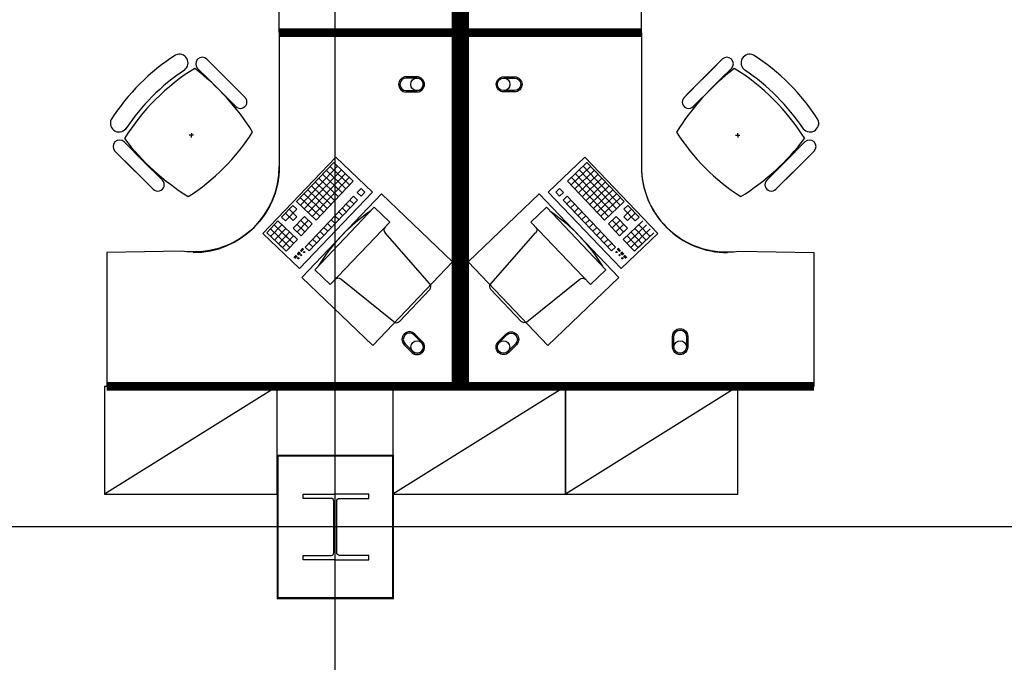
# Model space of a CAD drawing. Header units: millimetres. Extents: x -312551 to 250764, y -35891 to 59426.
# Tile 290 of 316: x 113719 to 118286, y 43382 to 46361. Entities that reach past the tile are written whole.
import ezdxf

# ---------------------------------------------------------------- set-up
doc = ezdxf.new("R2010")
doc.units = ezdxf.units.MM
doc.header["$LTSCALE"] = 2.5
for name, color, linetype in [('FO-00 - FURN$0$FURNITURE', 22, 'Continuous'), ('FO-00 - FURN$0$SP-01$0$FIT-OUT$0$FURNITURE', 22, 'Continuous'), ('NF-AS BUILT', 7, 'Continuous'), ('NF-GRIDS', 252, 'Continuous'), ('NF-SPAN', 150, 'Continuous'), ('NF-Steel columns', 6, 'Continuous')]:
    doc.layers.add(name, color=color, linetype=linetype)

# ---------------------------------------------------------------- blocks, each defined once
blk = doc.blocks.new('305')
at = {"layer": 'NF-Steel columns', "color": 2, "linetype": 'Continuous'}
for points in [[(0, -152.5), (-156, -152.5), (-156, -132), (-19.2, -132, 0.414214), (-6.5, -119.3), (-6.5, 119.3, 0.414214), (-19.2, 132), (-156, 132), (-156, 152.5), (0, 152.5)], [(0, -152.5), (149, -152.5), (149, -132), (19.2, -132, -0.414214), (6.5, -119.3), (6.5, 119.3, -0.414214), (19.2, 132), (149, 132), (149, 152.5), (0, 152.5)]]:
    blk.add_lwpolyline(points, format="xyb", dxfattribs=at)
blk = doc.blocks.new('FO-00 - FURN$0$SP-01$0$FIT-OUT$0$PC')
at = {"layer": 'FO-00 - FURN$0$SP-01$0$FIT-OUT$0$FURNITURE', "linetype": 'Continuous'}
for p, q in [((241.8, -93.1), (98, -236.8)), ((268.8, -92), (509.4, -294.6)), ((96.9, -263.9), (299.5, -504.5))]:
    blk.add_line(p, q, dxfattribs=at)
blk.add_lwpolyline([(276, -553.9), (346.7, -624.6), (629.5, -341.8), (558.8, -271)], close=True, dxfattribs=at)
for centre, radius, start, end in [((255.9, -107.2), 20, 49.8991, 135), ((112.2, -251), 20, 135, 220.1009), ((522.3, -279.3), 20, 229.8991, 315), ((-109.9, 114.8), 864, 303.1779, 326.8221), ((284.2, -517.4), 20, 315, 40.1009)]:
    blk.add_arc(centre, radius, start, end, dxfattribs=at)
blk = doc.blocks.new('FO-00 - FURN$0$cab-800')
at = {"layer": 'FO-00 - FURN$0$FURNITURE', "color": 9}
blk.add_line((0, 0), (800, 500), dxfattribs=at)
at = {"layer": 'FO-00 - FURN$0$FURNITURE'}
blk.add_lwpolyline([(0, 0), (800, 0), (800, 500), (0, 500)], close=True, dxfattribs=at)
blk = doc.blocks.new('A$C7E4E020E')
at = {"layer": 'FO-00 - FURN$0$FURNITURE', "rotation": 180}
for p in [(800, 500, 0), (1600, 500, 0)]:
    blk.add_blockref('FO-00 - FURN$0$cab-800', p, dxfattribs=at)

msp = doc.modelspace()

# ---------------------------------------------------------------- linework, layer by layer
at = {"layer": 'FO-00 - FURN$0$FURNITURE'}
for p, q in [((114923.3, 46320.5, 0), (114923.3, 46920.5, 0)), ((116602.4, 46320.5, 0), (116602.4, 46920.5, 0)), ((114923.3, 46280.7, 0), (114923.3, 45680.7, 0)), ((116602.4, 46280.7, 0), (116602.4, 45680.7, 0)), ((114587, 46177.5, 0), (114675.6, 46088.9, 0)), ((116977.8, 46177.5, 0), (116889.2, 46088.9, 0)), ((114483, 46127.1, 0), (114483.1, 46127, 0)), ((114544.5, 46135, 0), (114633.1, 46046.4, 0)), ((114754.4, 46010, 0), (114613, 46151.4, 0)), ((116810.3, 46010, 0), (116951.8, 46151.4, 0)), ((117020.2, 46135, 0), (116931.6, 46046.4, 0)), ((117081.8, 46127.1, 0), (117081.7, 46127, 0)), ((114712, 45967.6, 0), (114570.6, 46109, 0)), ((114764.2, 46000.3, 0), (114675.6, 46088.9, 0)), ((116800.6, 46000.3, 0), (116889.2, 46088.9, 0)), ((116852.8, 45967.6, 0), (116994.2, 46109, 0)), ((114721.7, 45957.8, 0), (114633.1, 46046.4, 0)), ((116843, 45957.8, 0), (116931.6, 46046.4, 0)), ((114525.5, 45825.6, 0), (114505.5, 45824.6, 0)), ((114516, 45835.1, 0), (114515, 45815.1, 0)), ((117039.3, 45825.6, 0), (117059.2, 45824.6, 0)), ((117048.7, 45835.1, 0), (117049.7, 45815.1, 0)), ((114203.6, 45794.1, 0), (114292.2, 45705.5, 0)), ((117361.2, 45794.1, 0), (117272.6, 45705.5, 0)), ((114161.2, 45751.7, 0), (114249.8, 45663.1, 0)), ((114328.6, 45584.2, 0), (114187.2, 45725.6, 0)), ((114847.4, 45369.4, 0), (115185.7, 45723.9, 0)), ((115185.7, 45723.9, 0), (115355.7, 45561.6, 0)), ((115185.7, 45723.9, 0), (115355.7, 45561.6, 0)), ((115185.7, 45723.9, 0), (115355.7, 45561.6, 0)), ((116340, 45723.9, 0), (116170, 45561.6, 0)), ((116340, 45723.9, 0), (116170, 45561.6, 0)), ((116340, 45723.9, 0), (116170, 45561.6, 0)), ((116678.3, 45369.4, 0), (116340, 45723.9, 0)), ((117236.1, 45584.2, 0), (117377.6, 45725.6, 0)), ((117403.6, 45751.7, 0), (117315, 45663.1, 0)), ((114380.8, 45616.9, 0), (114292.2, 45705.5, 0)), ((115175.7, 45698.9, 0), (115003.1, 45518, 0)), ((115193.8, 45681.6, 0), (115021.2, 45500.7, 0)), ((115158.4, 45680.8, 0), (115248.9, 45594.5, 0)), ((115175.7, 45698.9, 0), (115266.1, 45612.6, 0)), ((115175.7, 45698.9, 0), (115266.1, 45612.6, 0)), ((115175.7, 45698.9, 0), (115266.1, 45612.6, 0)), ((116350, 45698.9, 0), (116259.6, 45612.6, 0)), ((116350, 45698.9, 0), (116259.6, 45612.6, 0)), ((116350, 45698.9, 0), (116259.6, 45612.6, 0)), ((116367.3, 45680.8, 0), (116276.8, 45594.5, 0)), ((116331.9, 45681.6, 0), (116504.5, 45500.7, 0)), ((116350, 45698.9, 0), (116522.6, 45518, 0)), ((117184, 45616.9, 0), (117272.6, 45705.5, 0)), ((114338.4, 45574.5, 0), (114249.8, 45663.1, 0)), ((115211.9, 45664.3, 0), (115039.3, 45483.5, 0)), ((115230, 45647.1, 0), (115057.4, 45466.2, 0)), ((115248, 45629.8, 0), (115075.5, 45449, 0)), ((115106.7, 45626.5, 0), (115197.1, 45540.2, 0)), ((115123.9, 45644.6, 0), (115214.4, 45558.3, 0)), ((115141.2, 45662.7, 0), (115231.6, 45576.4, 0)), ((116277.7, 45629.8, 0), (116450.2, 45449, 0)), ((116384.5, 45662.7, 0), (116294.1, 45576.4, 0)), ((116295.7, 45647.1, 0), (116468.3, 45466.2, 0)), ((116401.8, 45644.6, 0), (116311.3, 45558.3, 0)), ((116313.8, 45664.3, 0), (116486.4, 45483.5, 0)), ((116419, 45626.5, 0), (116328.6, 45540.2, 0)), ((117226.4, 45574.5, 0), (117315, 45663.1, 0)), ((115072.1, 45590.3, 0), (115162.6, 45504, 0)), ((115089.4, 45608.4, 0), (115179.8, 45522.1, 0)), ((115266.1, 45612.6, 0), (115093.5, 45431.7, 0)), ((115302.3, 45578, 0), (115285, 45560, 0)), ((115302.3, 45578, 0), (115320.4, 45560.8, 0)), ((115302.3, 45578, 0), (115320.4, 45560.8, 0)), ((115302.3, 45578, 0), (115320.4, 45560.8, 0)), ((116223.4, 45578, 0), (116205.3, 45560.8, 0)), ((116223.4, 45578, 0), (116205.3, 45560.8, 0)), ((116223.4, 45578, 0), (116205.3, 45560.8, 0)), ((116223.4, 45578, 0), (116240.7, 45560, 0)), ((116259.6, 45612.6, 0), (116432.2, 45431.7, 0)), ((116436.3, 45608.4, 0), (116345.9, 45522.1, 0)), ((116453.6, 45590.3, 0), (116363.1, 45504, 0)), ((115355.7, 45561.6, 0), (115017.5, 45207.1, 0)), ((115020.4, 45536.1, 0), (115110.8, 45449.8, 0)), ((115037.6, 45554.2, 0), (115128.1, 45467.9, 0)), ((115267.8, 45541.9, 0), (115043.4, 45306.7, 0)), ((115054.9, 45572.3, 0), (115145.3, 45486, 0)), ((115267.8, 45541.9, 0), (115285.9, 45524.6, 0)), ((115285, 45560, 0), (115303.1, 45542.7, 0)), ((115320.4, 45560.8, 0), (115303.1, 45542.7, 0)), ((116170, 45561.6, 0), (116508.2, 45207.1, 0)), ((116205.3, 45560.8, 0), (116222.6, 45542.7, 0)), ((116240.7, 45560, 0), (116222.6, 45542.7, 0)), ((116257.9, 45541.9, 0), (116239.8, 45524.6, 0)), ((116257.9, 45541.9, 0), (116482.3, 45306.7, 0)), ((116470.8, 45572.3, 0), (116380.4, 45486, 0)), ((116488.1, 45554.2, 0), (116397.6, 45467.9, 0)), ((116505.3, 45536.1, 0), (116414.9, 45449.8, 0)), ((114985.8, 45499.9, 0), (114934.1, 45445.7, 0)), ((114985.8, 45499.9, 0), (115003.9, 45482.7, 0)), ((115003.1, 45518, 0), (115093.5, 45431.7, 0)), ((115285.9, 45524.6, 0), (115061.5, 45289.5, 0)), ((115216, 45487.6, 0), (115234.1, 45470.4, 0)), ((115233.3, 45505.7, 0), (115251.4, 45488.4, 0)), ((115250.5, 45523.8, 0), (115268.6, 45506.5, 0)), ((116239.8, 45524.6, 0), (116464.2, 45289.5, 0)), ((116275.2, 45523.8, 0), (116257.1, 45506.5, 0)), ((116292.4, 45505.7, 0), (116274.3, 45488.4, 0)), ((116309.7, 45487.6, 0), (116291.6, 45470.4, 0)), ((116522.6, 45518, 0), (116432.2, 45431.7, 0)), ((116539.9, 45499.9, 0), (116521.8, 45482.7, 0)), ((116539.9, 45499.9, 0), (116591.6, 45445.7, 0)), ((114934.1, 45445.7, 0), (114952.2, 45428.4, 0)), ((114951.3, 45463.7, 0), (114987.5, 45429.2, 0)), ((115003.9, 45482.7, 0), (114952.2, 45428.4, 0)), ((114968.6, 45481.8, 0), (115004.8, 45447.3, 0)), ((115004.8, 45447.3, 0), (114987.5, 45429.2, 0)), ((115040.1, 45448.1, 0), (114988.3, 45393.9, 0)), ((115040.1, 45448.1, 0), (115076.3, 45413.6, 0)), ((115181.5, 45451.4, 0), (115199.6, 45434.2, 0)), ((115198.7, 45469.5, 0), (115216.8, 45452.3, 0)), ((116327, 45469.5, 0), (116308.9, 45452.3, 0)), ((116344.2, 45451.4, 0), (116326.1, 45434.2, 0)), ((116485.6, 45448.1, 0), (116449.4, 45413.6, 0)), ((116485.6, 45448.1, 0), (116537.4, 45393.9, 0)), ((116557.1, 45481.8, 0), (116520.9, 45447.3, 0)), ((116520.9, 45447.3, 0), (116538.2, 45429.2, 0)), ((116521.8, 45482.7, 0), (116573.5, 45428.4, 0)), ((116574.4, 45463.7, 0), (116538.2, 45429.2, 0)), ((116591.6, 45445.7, 0), (116573.5, 45428.4, 0)), ((114916.8, 45427.6, 0), (114865, 45373.3, 0)), ((114882.3, 45391.4, 0), (114954.6, 45322.4, 0)), ((114934.9, 45410.3, 0), (114883.1, 45356, 0)), ((114899.6, 45409.5, 0), (114971.9, 45340.4, 0)), ((114953, 45393, 0), (114901.2, 45338.8, 0)), ((114916.8, 45427.6, 0), (115007.2, 45341.3, 0)), ((114988.3, 45393.9, 0), (115024.5, 45359.4, 0)), ((115005.6, 45412, 0), (115041.8, 45377.4, 0)), ((115058.2, 45430.9, 0), (115006.4, 45376.6, 0)), ((115022.8, 45430, 0), (115059, 45395.5, 0)), ((115076.3, 45413.6, 0), (115024.5, 45359.4, 0)), ((115129.7, 45397.2, 0), (115147.8, 45379.9, 0)), ((115147, 45415.3, 0), (115165.1, 45398, 0)), ((115164.2, 45433.4, 0), (115182.3, 45416.1, 0)), ((116361.5, 45433.4, 0), (116343.4, 45416.1, 0)), ((116378.7, 45415.3, 0), (116360.6, 45398, 0)), ((116396, 45397.2, 0), (116377.9, 45379.9, 0)), ((116449.4, 45413.6, 0), (116501.2, 45359.4, 0)), ((116502.9, 45430, 0), (116466.7, 45395.5, 0)), ((116467.5, 45430.9, 0), (116519.3, 45376.6, 0)), ((116520.1, 45412, 0), (116483.9, 45377.4, 0)), ((116537.4, 45393.9, 0), (116501.2, 45359.4, 0)), ((116608.9, 45427.6, 0), (116518.5, 45341.3, 0)), ((116626.1, 45409.5, 0), (116553.8, 45340.4, 0)), ((116643.4, 45391.4, 0), (116571.1, 45322.4, 0)), ((116572.7, 45393, 0), (116624.5, 45338.8, 0)), ((116590.8, 45410.3, 0), (116642.6, 45356, 0)), ((115017.5, 45207.1, 0), (114847.4, 45369.4, 0)), ((114865, 45373.3, 0), (114937.4, 45304.3, 0)), ((114971.1, 45375.8, 0), (114919.3, 45321.5, 0)), ((114971.1, 45375.8, 0), (114919.3, 45321.5, 0)), ((114989.2, 45358.5, 0), (114937.4, 45304.3, 0)), ((114989.2, 45358.5, 0), (114937.4, 45304.3, 0)), ((114953.8, 45357.7, 0), (114990, 45323.2, 0)), ((115095.2, 45361, 0), (115113.3, 45343.7, 0)), ((115112.5, 45379.1, 0), (115130.5, 45361.8, 0)), ((116413.2, 45379.1, 0), (116395.2, 45361.8, 0)), ((116430.5, 45361, 0), (116412.4, 45343.7, 0)), ((116508.2, 45207.1, 0), (116678.3, 45369.4, 0)), ((116571.9, 45357.7, 0), (116535.7, 45323.2, 0)), ((116536.5, 45358.5, 0), (116588.3, 45304.3, 0)), ((116536.5, 45358.5, 0), (116588.3, 45304.3, 0)), ((116554.6, 45375.8, 0), (116606.4, 45321.5, 0)), ((116554.6, 45375.8, 0), (116606.4, 45321.5, 0)), ((116660.7, 45373.3, 0), (116588.3, 45304.3, 0)), ((114919.3, 45321.5, 0), (114955.5, 45287, 0)), ((114936.6, 45339.6, 0), (114972.7, 45305.1, 0)), ((115007.2, 45341.3, 0), (114955.5, 45287, 0)), ((115031.8, 45301.1, 0), (115020.8, 45289.5, 0)), ((115043.4, 45306.7, 0), (115061.5, 45289.5, 0)), ((115060.7, 45324.8, 0), (115078.8, 45307.6, 0)), ((115077.9, 45342.9, 0), (115096, 45325.7, 0)), ((116447.8, 45342.9, 0), (116429.7, 45325.7, 0)), ((116465, 45324.8, 0), (116446.9, 45307.6, 0)), ((116482.3, 45306.7, 0), (116464.2, 45289.5, 0)), ((116493.9, 45301.1, 0), (116504.9, 45289.5, 0)), ((116518.5, 45341.3, 0), (116570.2, 45287, 0)), ((116589.1, 45339.6, 0), (116553, 45305.1, 0)), ((116606.4, 45321.5, 0), (116570.2, 45287, 0)), ((115001.2, 45268.7, 0), (114990.7, 45257.7, 0)), ((115002.6, 45267.3, 0), (114992.2, 45256.3, 0)), ((115004.1, 45265.9, 0), (114993.6, 45255, 0)), ((115005.5, 45264.5, 0), (114995.1, 45253.6, 0)), ((115015.8, 45284, 0), (115006.2, 45273.9, 0)), ((115017.2, 45282.6, 0), (115007.6, 45272.5, 0)), ((115018.7, 45281.2, 0), (115009.1, 45271.2, 0)), ((115020.1, 45279.8, 0), (115010.5, 45269.8, 0)), ((115033.2, 45299.7, 0), (115022.2, 45288.1, 0)), ((115034.7, 45298.3, 0), (115023.7, 45286.8, 0)), ((115036.1, 45296.9, 0), (115025.1, 45285.4, 0)), ((116489.6, 45296.9, 0), (116500.6, 45285.4, 0)), ((116491, 45298.3, 0), (116502, 45286.8, 0)), ((116492.5, 45299.7, 0), (116503.5, 45288.1, 0)), ((116505.6, 45279.8, 0), (116515.2, 45269.8, 0)), ((116507, 45281.2, 0), (116516.6, 45271.2, 0)), ((116508.5, 45282.6, 0), (116518.1, 45272.5, 0)), ((116509.9, 45284, 0), (116519.5, 45273.9, 0)), ((116520.2, 45264.5, 0), (116530.6, 45253.6, 0)), ((116521.6, 45265.9, 0), (116532.1, 45255, 0)), ((116523.1, 45267.3, 0), (116533.5, 45256.3, 0)), ((116524.5, 45268.7, 0), (116535, 45257.7, 0))]:
    msp.add_line(p, q, dxfattribs=at)
at = {"layer": 'FO-00 - FURN$0$FURNITURE', "extrusion": (6.58823e-06, -1.6454e-07, 1)}
msp.add_line((115492.2, 46301.4, 0), (114922.2, 46301.5, 0), dxfattribs=at)
at = {"layer": 'FO-00 - FURN$0$FURNITURE', "extrusion": (6.58823e-06, 1.6454e-07, 1)}
msp.add_line((115492.2, 46299.7, 0), (114922.2, 46299.6, 0), dxfattribs=at)
at = {"layer": 'FO-00 - FURN$0$FURNITURE', "extrusion": (-6.58823e-06, -1.6454e-07, 1)}
msp.add_line((116033.5, 46301.4, 0), (116603.5, 46301.5, 0), dxfattribs=at)
at = {"layer": 'FO-00 - FURN$0$FURNITURE', "extrusion": (-6.58823e-06, 1.6454e-07, 1)}
msp.add_line((116033.5, 46299.7, 0), (116603.5, 46299.6, 0), dxfattribs=at)
at = {"layer": 'FO-00 - FURN$0$FURNITURE', "const_width": 40, "elevation": 0}
for points in [[(114123.3, 47940.5), (115743.3, 47940.5), (115743.3, 46300.6), (114925.5, 46300.6)], [(117402.4, 47940.5), (115782.4, 47940.5), (115782.4, 46300.6), (116600.2, 46300.6)], [(114123.3, 44660.7), (115743.3, 44660.7), (115743.3, 46300.6), (114925.5, 46300.6)], [(117402.4, 44660.7), (115782.4, 44660.7), (115782.4, 46300.6), (116600.2, 46300.6)]]:
    msp.add_lwpolyline(points, dxfattribs=at)
at = {"layer": 'FO-00 - FURN$0$FURNITURE', "elevation": 0}
for points in [[(114922.1, 46301.4), (114923.3, 46920.5, 0.455459), (114473.4, 47313.5), (114123.3, 47320.5), (114123.3, 47940.5), (115743.3, 47940.5), (115743.3, 46300.6)], [(116603.6, 46301.4), (116602.4, 46920.5, -0.455459), (117052.3, 47313.5), (117402.4, 47320.5), (117402.4, 47940.5), (115782.4, 47940.5), (115782.4, 46300.6)], [(114922.1, 46299.7), (114923.3, 45680.7, -0.455459), (114473.4, 45287.6), (114123.3, 45280.7), (114123.3, 44660.7), (115743.3, 44660.7), (115743.3, 46300.6)], [(116603.6, 46299.7), (116602.4, 45680.7, 0.455459), (117052.3, 45287.6), (117402.4, 45280.7), (117402.4, 44660.7), (115782.4, 44660.7), (115782.4, 46300.6)], [(115511.6, 46095.7, 1), (115511.6, 46025.7), (115561.6, 46025.7, 1), (115561.6, 46095.7)], [(115511.6, 46089.7, 1), (115511.6, 46031.7), (115561.6, 46031.7, 1), (115561.6, 46089.7)], [(116014.1, 46095.7, -1), (116014.1, 46025.7), (115964.1, 46025.7, -1), (115964.1, 46095.7)], [(116014.1, 46089.7, -1), (116014.1, 46031.7), (115964.1, 46031.7, -1), (115964.1, 46089.7)], [(115551.8, 44903.4, 1), (115502.3, 44853.9), (115537.6, 44818.6, 1), (115587.1, 44868.1)], [(115547.5, 44899.2, 1), (115506.5, 44858.2), (115541.9, 44822.8, 1), (115582.9, 44863.8)], [(115973.9, 44903.4, -1), (116023.4, 44853.9), (115988.1, 44818.6, -1), (115938.6, 44868.1)], [(115978.2, 44899.2, -1), (116019.2, 44858.2), (115983.8, 44822.8, -1), (115942.8, 44863.8)], [(116747.4, 44893.2, -1), (116817.4, 44893.2), (116817.4, 44843.2, -1), (116747.4, 44843.2)], [(116753.4, 44893.2, -1), (116811.4, 44893.2), (116811.4, 44843.2, -1), (116753.4, 44843.2)]]:
    msp.add_lwpolyline(points, format="xyb", close=True, dxfattribs=at)
for points in [[(115397.2, 45553.1), (115027.2, 45165.3), (115357.1, 44850.5), (115727.1, 45238.3)], [(116128.5, 45553.1), (116498.5, 45165.3), (116168.6, 44850.5), (115798.6, 45238.3)]]:
    msp.add_lwpolyline(points, close=True, dxfattribs=at)
at = {"layer": 'FO-00 - FURN$0$FURNITURE'}
for centre, radius in [((115561.6, 46060.7, 0), 29), ((115964.1, 46060.7, 0), 29), ((115011, 45254.7, 0), 3), ((115024.8, 45269.2, 0), 3), ((115038.7, 45283.7, 0), 3), ((116487, 45283.7, 0), 3), ((116500.9, 45269.2, 0), 3), ((116514.7, 45254.7, 0), 3), ((115562.4, 44843.3, 0), 29), ((115963.3, 44843.3, 0), 29), ((116782.4, 44843.2, 0), 29)]:
    msp.add_circle(centre, radius, dxfattribs=at)
for centre, radius, start, end in [((114984, 45356.1, 0), 1000, 122.7873, 147.213), ((114459.6, 46160.2, 0), 40.4, 305.2098, 115.0684), ((114565.8, 46156.2, 0), 30, 45.0002, 225.0002), ((116999, 46156.2, 0), 30, 314.9998, 134.9998), ((117105.1, 46160.2, 0), 40.4, 64.9316, 234.7902), ((116580.7, 45356.1, 0), 1000, 32.787, 57.2127), ((115055.4, 45283.2, 0), 1000, 121.6104, 148.2587), ((115041.3, 45297.3, 0), 1000, 123.9367, 146.1444), ((113844.1, 45241.1, 0), 1127.4, 32.0604, 52.4457), ((117720.7, 45241.1, 0), 1127.4, 127.5543, 147.9396), ((116509.4, 45283.2, 0), 1000, 31.7413, 58.3896), ((116523.4, 45297.3, 0), 1000, 33.8556, 56.0633), ((114742.9, 45979, 0), 30, 225.0002, 45.0002), ((116821.8, 45979, 0), 30, 134.9998, 314.9998), ((114180, 45880.5, 0), 40.4, 154.932, 331.9801), ((117384.8, 45880.5, 0), 40.4, 208.0199, 25.068), ((114182.4, 45772.9, 0), 30, 45.0002, 225.0002), ((115099.1, 46496.1, 0), 1127.4, 217.5276, 237.9656), ((113958.4, 46380.3, 0), 1000, 302.8675, 327.2662), ((117606.4, 46380.3, 0), 1000, 212.7338, 237.1325), ((116465.7, 46496.1, 0), 1127.4, 302.0344, 322.4724), ((117382.4, 45772.9, 0), 30, 314.9998, 134.9998), ((114523.3, 45680.7, 0), 400, 270.0002, 0.0002), ((117002.4, 45680.7, 0), 400, 179.9998, 269.9998), ((114359.6, 45595.7, 0), 30, 225.0002, 45.0002), ((117205.2, 45595.7, 0), 30, 134.9998, 314.9998)]:
    msp.add_arc(centre, radius, start, end, dxfattribs=at)
at = {"layer": 'NF-AS BUILT', "const_width": 10}
msp.add_lwpolyline([(114915.3, 44339.5), (115450.3, 44339.5), (115450.3, 43679.5), (114915.3, 43679.5)], close=True, dxfattribs=at)
at = {"layer": 'NF-GRIDS'}
for p, q in [((115182.8, -27784), (115182.8, 58409.3)), ((164549.8, 44009.5), (84521.8, 44009.5))]:
    msp.add_line(p, q, dxfattribs=at)

# ---------------------------------------------------------------- block references
at = {"ltscale": 500000}
msp.add_blockref('A$C7E4E020E', (115450.3, 44160.7, 0), dxfattribs=at)
at = {"layer": 'FO-00 - FURN$0$FURNITURE'}
for name, p, rotation in [('FO-00 - FURN$0$SP-01$0$FIT-OUT$0$PC', (115724.7, 44874.9, 0), 181.3405219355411), ('FO-00 - FURN$0$cab-800', (114913.2, 44660.7, 0), 180)]:
    msp.add_blockref(name, p, dxfattribs=dict(at, rotation=rotation))
at = {"layer": 'FO-00 - FURN$0$FURNITURE', "extrusion": (2.60602e-30, 6.3055e-29, -1), "zscale": -1, "rotation": 181.3405219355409}
msp.add_blockref('FO-00 - FURN$0$SP-01$0$FIT-OUT$0$PC', (-115801, 44874.9, 0), dxfattribs=at)
at = {"layer": 'NF-SPAN', "xscale": -1}
msp.add_blockref('305', (115182.8, 44009.5), dxfattribs=at)

doc.saveas('drawing.dxf')
